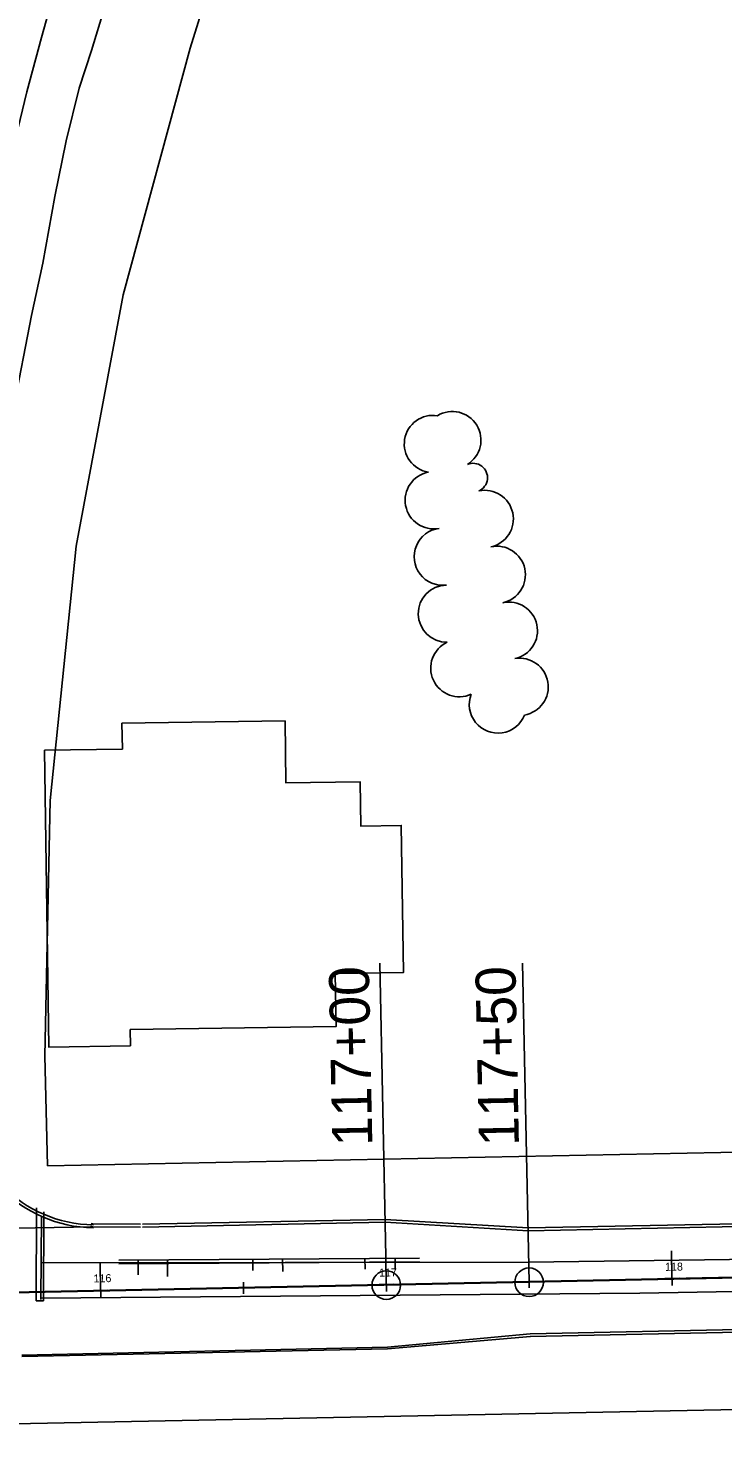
# Model space of a CAD drawing. Extents: x -25029 to 2274964, y -81170 to 687028.
# Drawn here: x -3020.5 to -2777.2, y -66445.8 to -65955.7 of the extents above; entities that cross this region are included whole.
import ezdxf

# ---------------------------------------------------------------- set-up
doc = ezdxf.new("R2010")
doc.units = 0
for name, color, linetype in [('81911BEA - RW_X_Fee_RW', 7, 'Continuous'), ('AP_X_Runway', 7, 'Continuous'), ('BD_X_Canopy', 7, 'Continuous'), ('BLDG', 7, 'Continuous'), ('Default', 7, 'Continuous'), ('GE_X_CL_100', 7, 'Continuous'), ('GE_X_CL_20', 7, 'Continuous'), ('GE_X_CL_2000', 7, 'Continuous'), ('GK_Visualization', 7, 'Continuous'), ('MT_P_Lane_Line', 7, 'Continuous'), ('PM_P_CL_Double_Solid', 7, 'Continuous'), ('PM_P_Stop_Line', 7, 'Continuous'), ('PV_X_Curb', 7, 'Continuous'), ('PV_X_EOP', 7, 'Continuous'), ('SC_Scratch3', 7, 'Continuous'), ('TREES', 7, 'Continuous')]:
    doc.layers.add(name, color=color, linetype=linetype)

msp = doc.modelspace()

# ---------------------------------------------------------------- linework, layer by layer
at = {"layer": '81911BEA - RW_X_Fee_RW'}
for p, q in [((-2926.66, -65844.98), (-2963.77, -65962.84)), ((-3013.64, -66353.66), (-3014.56, -66315.2)), ((-2643.51, -66346.36), (-3013.64, -66353.66)), ((-2666.15, -66436.82), (-3119.23, -66445.76))]:
    msp.add_line(p, q, dxfattribs=at)
msp.add_lwpolyline([(-2963.77, -65962.84), (-2987.22, -66049.1), (-3003.57, -66136.99), (-3012.7, -66225.92), (-3014.56, -66315.2)], dxfattribs=at)
at = {"layer": 'AP_X_Runway'}
msp.add_line((-3221.39, -66402.05), (-1692.23, -66371.07), dxfattribs=at)
at = {"layer": 'BD_X_Canopy'}
msp.add_line((-3065.05, -66398.88), (-1691.23, -66371.05), dxfattribs=at)
at = {"layer": 'BLDG'}
msp.add_lwpolyline([(-2984.62, -66311.79), (-2984.71, -66306.04), (-2912.68, -66304.98), (-2912.95, -66286.45), (-2889.08, -66286.1), (-2889.83, -66234.67), (-2904.01, -66234.88), (-2904.24, -66219.39), (-2930.2, -66219.77), (-2930.52, -66198.08), (-2987.58, -66198.91), (-2987.44, -66207.94), (-3014.69, -66208.34), (-3013.16, -66312.21)], close=True, dxfattribs=at)
at = {"layer": 'Default'}
for p, q in [((-2993.66, -65948.72), (-2998.25, -65963.66)), ((-2998.25, -65963.66), (-3002.58, -65976.83)), ((-3002.58, -65976.83), (-3007.13, -65995.25)), ((-4819.56, -66435.63), (-2645.14, -66389.94)), ((-4644.7, -66431.96), (-2645.14, -66389.94)), ((-2795.16, -66390.59), (-2795.06, -66395.59)), ((-2995.12, -66394.8), (-2995.01, -66399.79)), ((-2895.14, -66392.7), (-2895.04, -66397.69)), ((-2895.09, -66395.19), (-2895.09, -66395.19)), ((-2795.11, -66393.09), (-2795.11, -66393.09)), ((-2995.07, -66397.3), (-2995.07, -66397.3))]:
    msp.add_line(p, q, dxfattribs=at)
for points in [[(-2790.11, -66392.99), (-2745.12, -66392.04)], [(-2990.07, -66397.19), (-2945.08, -66396.24)], [(-2945.08, -66396.24), (-2900.09, -66395.3)], [(-2897.59, -66395.25), (-2892.59, -66395.14)], [(-2890.09, -66395.09), (-2845.1, -66394.14)], [(-2845.1, -66394.14), (-2800.11, -66393.2)], [(-2797.61, -66393.15), (-2792.61, -66393.04)], [(-3045.06, -66398.35), (-3000.07, -66397.4)], [(-2997.57, -66397.35), (-2992.57, -66397.24)]]:
    msp.add_lwpolyline(points, dxfattribs=at)
at = {"layer": 'GE_X_CL_100'}
for p, q in [((-2895.29, -66385.44), (-2897.36, -66282.84)), ((-2845.09, -66394.43), (-2847.36, -66282.78)), ((-2895.08, -66395.44), (-2895.29, -66385.44)), ((-2795.1, -66393.41), (-2795.31, -66383.41)), ((-3065.05, -66398.88), (-2640.57, -66390.28)), ((-2995.06, -66397.46), (-2995.27, -66387.47))]:
    msp.add_line(p, q, dxfattribs=at)
for centre in [(-2895.08, -66395.44), (-2845.09, -66394.43)]:
    msp.add_circle(centre, 5, dxfattribs=at)
at = {"layer": 'GE_X_CL_20'}
for p, q in [((-2795.1, -66393.41), (-2795.14, -66391.41)), ((-2995.06, -66397.46), (-2995.1, -66395.46)), ((-2945.07, -66396.45), (-2945.11, -66394.45)), ((-2945.07, -66396.45), (-2945.03, -66398.45)), ((-2895.08, -66395.44), (-2895.12, -66393.44)), ((-2845.09, -66394.43), (-2845.13, -66392.43)), ((-2845.09, -66394.43), (-2845.05, -66396.42))]:
    msp.add_line(p, q, dxfattribs=at)
at = {"layer": 'GE_X_CL_2000'}
msp.add_lwpolyline([(-3010.47, -65940.2), (-3015.76, -65959.11), (-3020.84, -65978.07), (-3025.5, -65997.44), (-3029.96, -66016.86), (-3034.21, -66036.33), (-3038.27, -66055.84), (-3042.13, -66075.39), (-3045.8, -66094.97), (-3051.35, -66126.69), (-3053.24, -66138.81), (-3054.93, -66150.96), (-3056.42, -66163.14), (-3057.7, -66175.34), (-3059.3, -66194.82), (-3061.84, -66240.66), (-3064.03, -66283.11), (-3065.28, -66311.62), (-3065.57, -66349.95), (-3065.22, -66397.45)], dxfattribs=at)
at = {"layer": 'GK_Visualization'}
msp.add_line((-3065.05, -66398.88), (-2640.57, -66390.28), dxfattribs=at)
at = {"layer": 'MT_P_Lane_Line'}
for p, q in [((-2845.24, -66387.43), (-2624.81, -66384.37)), ((-3015.88, -66387.63), (-2845.24, -66387.43))]:
    msp.add_line(p, q, dxfattribs=at)
at = {"layer": 'PM_P_CL_Double_Solid'}
for p, q in [((-2806.31, -66398.23), (-2693.02, -66396.35)), ((-3016, -66400.04), (-2806.31, -66398.23))]:
    msp.add_line(p, q, dxfattribs=at)
at = {"layer": 'PM_P_Stop_Line'}
for p, q in [((-3017.66, -66400.88), (-3017.46, -66368.38)), ((-3016.01, -66400.52), (-3015.73, -66371.42)), ((-3015.09, -66400.98), (-3014.89, -66369.8)), ((-3017.66, -66400.88), (-3015.09, -66400.98))]:
    msp.add_line(p, q, dxfattribs=at)
at = {"layer": 'PV_X_Curb'}
for p, q in [((-2980.41, -66374.16), (-2895.55, -66372.44)), ((-2895.47, -66372.44), (-2845.4, -66375.43)), ((-2845.48, -66375.43), (-2640.95, -66371.29)), ((-2844.71, -66413.42), (-2692.73, -66410.34)), ((-2894.63, -66417.69), (-2844.63, -66413.42)), ((-2894.63, -66417.69), (-3022.59, -66420.38))]:
    msp.add_line(p, q, dxfattribs=at)
msp.add_lwpolyline([(-2981.12, -66374.15), (-2997.8, -66374.01), (-2998.38, -66373.89)], dxfattribs=at)
msp.add_arc((-2996.96, -66328.93), 45.45, 180.4617, 269.2189, dxfattribs=at)
at = {"layer": 'PV_X_EOP'}
for p, q in [((-3007.13, -65995.25), (-3011.05, -66014.7)), ((-3011.05, -66014.7), (-3015.34, -66037.94)), ((-3015.34, -66037.94), (-3019.26, -66056.32)), ((-3019.26, -66056.32), (-3025.65, -66089.46)), ((-2845.46, -66376.43), (-2640.93, -66372.29)), ((-2997.9, -66375), (-3132.02, -66377.76)), ((-2980.39, -66375.16), (-2895.53, -66373.44)), ((-2895.53, -66373.44), (-2845.46, -66376.43)), ((-2844.73, -66412.42), (-2692.75, -66409.34)), ((-2894.64, -66417.19), (-2844.73, -66412.42)), ((-2894.64, -66417.19), (-3022.6, -66419.88))]:
    msp.add_line(p, q, dxfattribs=at)
msp.add_lwpolyline([(-2981.12, -66375.15), (-2997.9, -66375), (-2998.58, -66374.87)], dxfattribs=at)
msp.add_arc((-2996.96, -66328.93), 46.45, 180.4617, 269.2189, dxfattribs=at)
at = {"layer": 'SC_Scratch3'}
for p, q in [((-2988.68, -66386.7), (-2883.51, -66386.04)), ((-2981.9, -66386.65), (-2981.87, -66391.82)), ((-2971.67, -66386.59), (-2971.64, -66392.44)), ((-2941.8, -66386.4), (-2941.78, -66390.38)), ((-2931.37, -66386.34), (-2931.34, -66390.69)), ((-2902.54, -66386.15), (-2902.52, -66389.86)), ((-2892, -66386.09), (-2891.98, -66389.96)), ((-2988.68, -66387.99), (-2883.5, -66387.33))]:
    msp.add_line(p, q, dxfattribs=at)
at = {"layer": 'TREES'}
for centre, radius, start, end in [((-2878.78, -66101.22), 10, 80.8578, 260.8578), ((-2871.95, -66099.87), 10, 301.6058, 121.6058), ((-2878.49, -66120.92), 10, 100.8594, 280.8594), ((-2864.71, -66113.02), 5.05, 293.3413, 113.3413), ((-2860.6, -66127.43), 10, 282.1675, 102.1675), ((-2875.33, -66140.66), 10, 97.3013, 277.3013), ((-2856.39, -66146.98), 10, 282.1675, 102.1675), ((-2873.9, -66160.57), 10, 90.9344, 270.9344), ((-2852.17, -66166.54), 10, 282.1675, 102.1675), ((-2869.54, -66179.65), 10, 114.7912, 294.7912), ((-2848.4, -66186.17), 10, 279.5946, 99.5946), ((-2856.04, -66192.38), 10, 158.5871, 338.5871)]:
    msp.add_arc(centre, radius, start, end, dxfattribs=at)

# ---------------------------------------------------------------- texts
at = {"layer": 'GE_X_CL_100'}
for s, p in [('117+00', (-2899.94, -66346.72)), ('117+50', (-2848.64, -66346.72))]:
    msp.add_text(s, height=14, rotation=91.1605, dxfattribs=at).set_placement(p)
at = {"layer": 'GE_X_CL_20'}
for s, p in [('116', (-2997.52, -66394.51)), ('117', (-2897.6, -66392.49)), ('118', (-2797.5, -66390.46))]:
    msp.add_text(s, height=2.8, rotation=1.1605, dxfattribs=at).set_placement(p)

doc.saveas('drawing.dxf')
